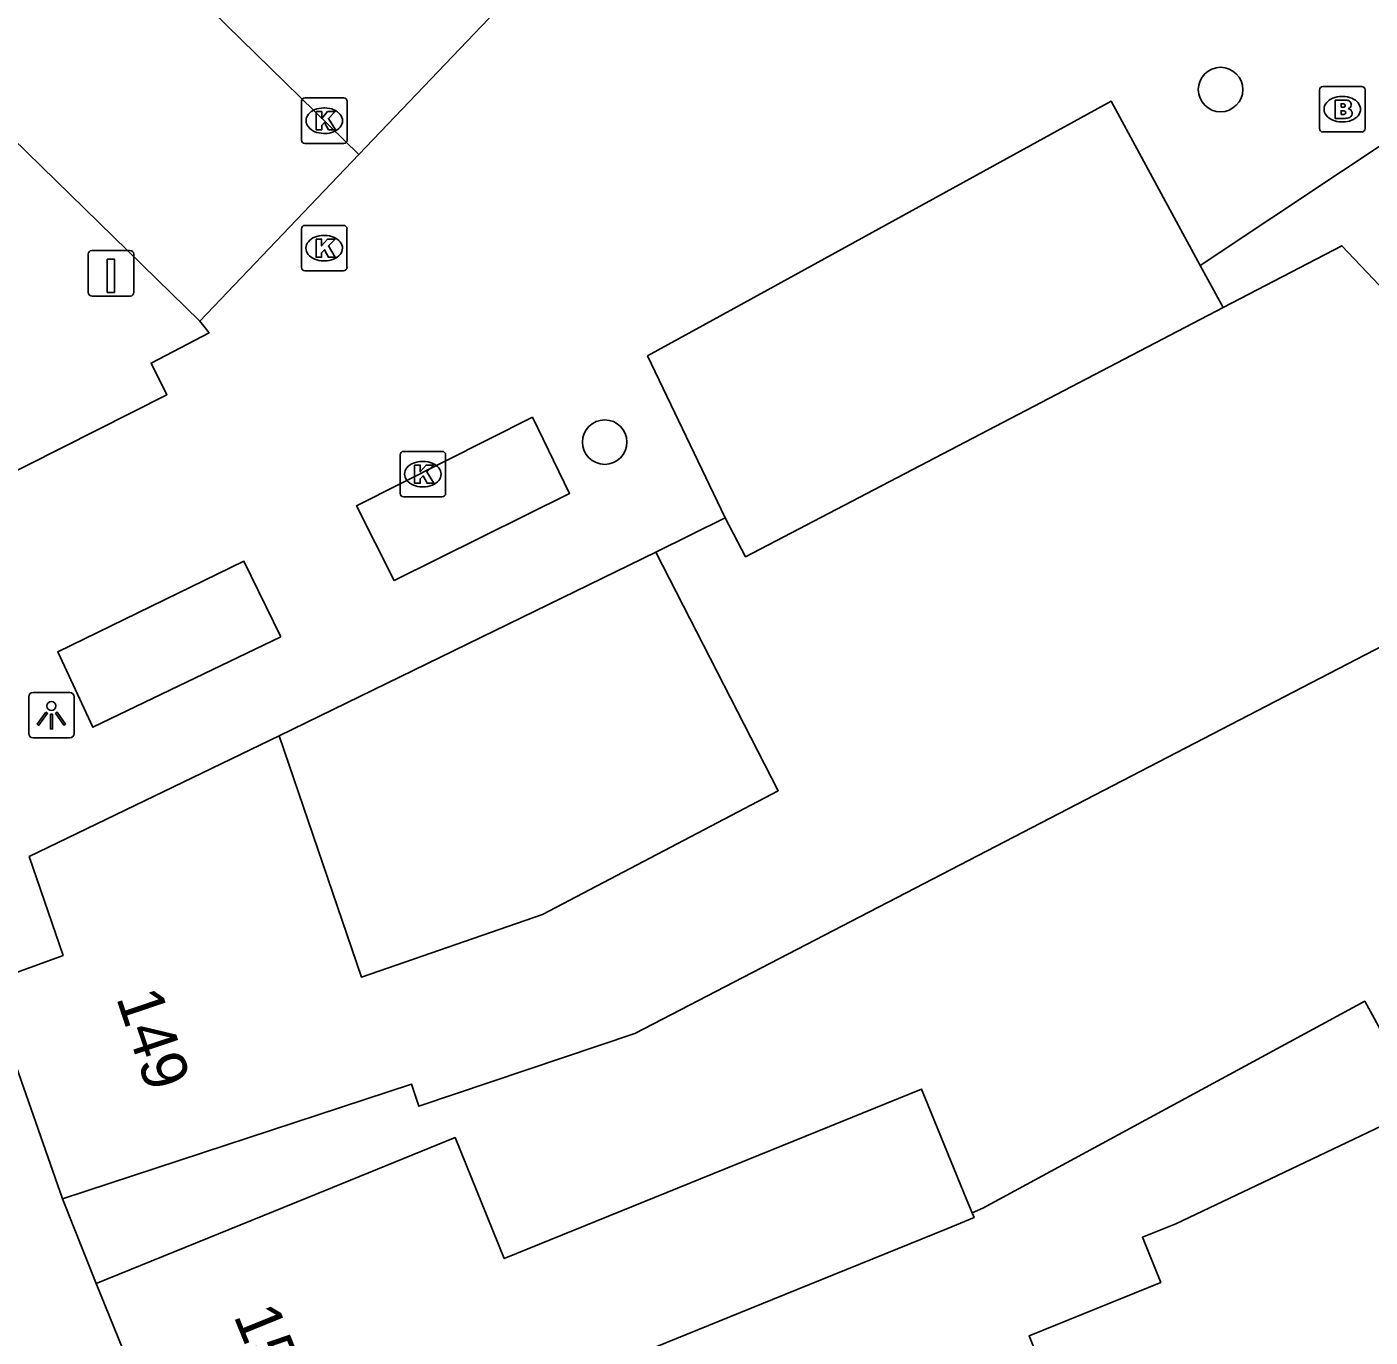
# Model space of a CAD drawing. Extents: x 161882 to 162509, y 381687 to 382379.
# Drawn here: x 162314.58 to 162344.08, y 381753.58 to 381782.37 of the extents above; entities that cross this region are included whole.
import ezdxf

# ---------------------------------------------------------------- set-up
doc = ezdxf.new("R2010")
doc.units = 0
for name, color, linetype in [('IMGEO_Boom', 7, 'Continuous'), ('IMGEO_Brandkraan', 7, 'Continuous'), ('IMGEO_Kolk', 7, 'Continuous'), ('IMGEO_Laadpaal', 7, 'Continuous'), ('IMGEO_Lichtpunt', 7, 'Continuous'), ('IMGEO_Muur', 7, 'Continuous'), ('IMGEO_Pand', 7, 'Continuous'), ('IMGEO_Pand_nummerreeks', 7, 'Continuous'), ('IMGEO_Parkeervlak_open', 7, 'Continuous'), ('IMGEO_Rijbaan_lokaal_open', 7, 'Continuous'), ('IMGEO_Voetpad_open', 7, 'Continuous')]:
    doc.layers.add(name, color=color, linetype=linetype)

msp = doc.modelspace()

# ---------------------------------------------------------------- linework, layer by layer
at = {"layer": 'IMGEO_Boom'}
for centre in [(162340.794, 381780.996), (162327.268, 381773.248)]:
    msp.add_circle(centre, 0.489, dxfattribs=at)
at = {"layer": 'IMGEO_Brandkraan'}
for p, q in [((162342.967, 381780.137), (162342.967, 381780.989)), ((162343.042, 381781.063), (162343.894, 381781.063)), ((162343.968, 381780.989), (162343.968, 381780.137)), ((162343.455, 381780.843), (162343.48, 381780.843)), ((162343.478, 381780.283), (162343.453, 381780.283)), ((162343.894, 381780.063), (162343.042, 381780.063))]:
    msp.add_line(p, q, dxfattribs=at)
for points in [[(162342.967, 381780.137), (162342.967, 381780.989)], [(162343.042, 381781.063), (162343.894, 381781.063)], [(162343.968, 381780.989), (162343.968, 381780.137)], [(162343.315, 381780.763), (162343.315, 381780.363), (162343.528, 381780.363)], [(162343.546, 381780.763), (162343.315, 381780.763)], [(162343.494, 381780.682), (162343.44, 381780.682), (162343.44, 381780.606)], [(162343.44, 381780.606), (162343.493, 381780.606)], [(162343.502, 381780.53), (162343.44, 381780.53), (162343.44, 381780.449)], [(162343.44, 381780.449), (162343.502, 381780.449)], [(162343.894, 381780.063), (162343.042, 381780.063)]]:
    msp.add_lwpolyline(points, dxfattribs=at)
for centre, radius, start, end in [((162343.044, 381780.987), 0.0765, 91.552, 178.448), ((162343.044, 381780.987), 0.0765, 91.552, 178.448), ((162343.892, 381780.987), 0.0765, 1.552, 88.448), ((162343.892, 381780.987), 0.0765, 1.552, 88.448), ((162343.495, 381780.644), 0.0379, 267.8285, 90.9355), ((162343.55, 381780.618), 0.145, 59.4692, 91.5367), ((162343.575, 381780.665), 0.0922, 285.5137, 58.1501), ((162343.503, 381780.489), 0.0404, 269.8759, 90.5077), ((162343.534, 381780.614), 0.251, 268.6676, 293.5347), ((162343.58, 381780.473), 0.105, 301.3115, 78.989), ((162343.044, 381780.139), 0.0765, 181.552, 268.448), ((162343.044, 381780.139), 0.0765, 181.552, 268.448), ((162343.892, 381780.139), 0.0765, 271.552, 358.448), ((162343.892, 381780.139), 0.0765, 271.552, 358.448)]:
    msp.add_arc(centre, radius, start, end, dxfattribs=at)
for centre, major_axis, ratio, start_param, end_param in [((162343.454, 381780.563), (-0.387, 0.002), 0.722429, 4.712389, 7.853982), ((162343.479, 381780.563), (-0.39, 0.002), 0.717154, 1.570796, 4.712389)]:
    msp.add_ellipse(centre, major_axis=major_axis, ratio=ratio, start_param=start_param, end_param=end_param, dxfattribs=at)
at = {"layer": 'IMGEO_Kolk'}
for p, q in [((162320.609, 381779.885), (162320.609, 381780.737)), ((162320.684, 381780.811), (162321.536, 381780.811)), ((162321.61, 381780.737), (162321.61, 381779.885)), ((162321.097, 381780.591), (162321.122, 381780.591)), ((162321.536, 381779.811), (162320.684, 381779.811)), ((162321.12, 381780.031), (162321.095, 381780.031)), ((162320.682, 381778.011), (162321.534, 381778.011)), ((162320.607, 381777.085), (162320.607, 381777.937)), ((162321.095, 381777.791), (162321.12, 381777.791)), ((162321.608, 381777.937), (162321.608, 381777.085)), ((162321.118, 381777.231), (162321.093, 381777.231)), ((162321.534, 381777.011), (162320.682, 381777.011)), ((162322.848, 381773.045), (162323.7, 381773.045)), ((162322.773, 381772.119), (162322.773, 381772.971)), ((162323.261, 381772.825), (162323.286, 381772.825)), ((162323.774, 381772.971), (162323.774, 381772.119)), ((162323.284, 381772.265), (162323.259, 381772.265)), ((162323.7, 381772.045), (162322.848, 381772.045))]:
    msp.add_line(p, q, dxfattribs=at)
for points in [[(162320.609, 381779.885), (162320.609, 381780.737)], [(162320.684, 381780.811), (162321.536, 381780.811)], [(162321.61, 381780.737), (162321.61, 381779.885)], [(162320.93, 381780.511), (162321.053, 381780.511), (162321.053, 381780.36), (162321.183, 381780.511), (162321.347, 381780.511), (162321.201, 381780.36), (162321.354, 381780.111), (162321.202, 381780.111), (162321.117, 381780.275), (162321.053, 381780.208), (162321.053, 381780.111), (162320.93, 381780.111), (162320.93, 381780.511)], [(162321.536, 381779.811), (162320.684, 381779.811)], [(162320.682, 381778.011), (162321.534, 381778.011)], [(162320.607, 381777.085), (162320.607, 381777.937)], [(162321.608, 381777.937), (162321.608, 381777.085)], [(162320.928, 381777.711), (162321.051, 381777.711), (162321.051, 381777.56), (162321.181, 381777.711), (162321.345, 381777.711), (162321.199, 381777.56), (162321.352, 381777.311), (162321.2, 381777.311), (162321.115, 381777.475), (162321.051, 381777.408), (162321.051, 381777.311), (162320.928, 381777.311), (162320.928, 381777.711)], [(162321.534, 381777.011), (162320.682, 381777.011)], [(162322.848, 381773.045), (162323.7, 381773.045)], [(162322.773, 381772.119), (162322.773, 381772.971)], [(162323.094, 381772.745), (162323.217, 381772.745), (162323.217, 381772.594), (162323.347, 381772.745), (162323.511, 381772.745), (162323.365, 381772.594), (162323.518, 381772.345), (162323.366, 381772.345), (162323.281, 381772.509), (162323.217, 381772.442), (162323.217, 381772.345), (162323.094, 381772.345), (162323.094, 381772.745)], [(162323.774, 381772.971), (162323.774, 381772.119)], [(162323.7, 381772.045), (162322.848, 381772.045)]]:
    msp.add_lwpolyline(points, dxfattribs=at)
for centre, start, end in [((162320.686, 381780.735), 91.552, 178.448), ((162320.686, 381780.735), 91.552, 178.448), ((162321.534, 381780.735), 1.552, 88.448), ((162321.534, 381780.735), 1.552, 88.448), ((162320.686, 381779.887), 181.552, 268.448), ((162320.686, 381779.887), 181.552, 268.448), ((162321.534, 381779.887), 271.552, 358.448), ((162321.534, 381779.887), 271.552, 358.448), ((162320.684, 381777.935), 91.552, 178.448), ((162320.684, 381777.935), 91.552, 178.448), ((162321.532, 381777.935), 1.552, 88.448), ((162321.532, 381777.935), 1.552, 88.448), ((162320.684, 381777.087), 181.552, 268.448), ((162320.684, 381777.087), 181.552, 268.448), ((162321.532, 381777.087), 271.552, 358.448), ((162321.532, 381777.087), 271.552, 358.448), ((162322.85, 381772.969), 91.552, 178.448), ((162322.85, 381772.969), 91.552, 178.448), ((162323.698, 381772.969), 1.552, 88.448), ((162323.698, 381772.969), 1.552, 88.448), ((162322.85, 381772.121), 181.552, 268.448), ((162322.85, 381772.121), 181.552, 268.448), ((162323.698, 381772.121), 271.552, 358.448), ((162323.698, 381772.121), 271.552, 358.448)]:
    msp.add_arc(centre, 0.0765, start, end, dxfattribs=at)
for centre, major_axis, ratio, start_param, end_param in [((162321.096, 381780.311), (-0.387, 0.002), 0.722429, 4.712389, 7.853982), ((162321.121, 381780.311), (-0.39, 0.002), 0.717154, 1.570796, 4.712389), ((162321.094, 381777.511), (-0.387, 0.002), 0.722429, 4.712389, 7.853982), ((162321.119, 381777.511), (-0.39, 0.002), 0.717154, 1.570796, 4.712389), ((162323.26, 381772.545), (-0.387, 0.002), 0.722429, 4.712389, 7.853982), ((162323.285, 381772.545), (-0.39, 0.002), 0.717154, 1.570796, 4.712389)]:
    msp.add_ellipse(centre, major_axis=major_axis, ratio=ratio, start_param=start_param, end_param=end_param, dxfattribs=at)
at = {"layer": 'IMGEO_Laadpaal'}
for p, q in [((162316.842, 381777.459), (162316.001, 381777.459)), ((162316.842, 381777.459), (162316.001, 381777.459)), ((162315.926, 381777.375), (162315.926, 381776.534)), ((162315.926, 381777.375), (162315.926, 381776.534)), ((162316.926, 381776.543), (162316.926, 381777.384)), ((162316.926, 381776.543), (162316.926, 381777.384)), ((162316.01, 381776.459), (162316.851, 381776.459)), ((162316.01, 381776.459), (162316.851, 381776.459))]:
    msp.add_line(p, q, dxfattribs=at)
msp.add_lwpolyline([(162316.341, 381777.272), (162316.501, 381777.272), (162316.501, 381776.539), (162316.341, 381776.539), (162316.341, 381777.272)], dxfattribs=at)
for centre, start, end in [((162316.004, 381777.381), 92.4484, 184.2845), ((162316.004, 381777.381), 92.4484, 184.2845), ((162316.848, 381777.381), 2.4484, 94.2845), ((162316.848, 381777.381), 2.4484, 94.2845), ((162316.004, 381776.537), 182.4484, 274.2845), ((162316.004, 381776.537), 182.4484, 274.2845), ((162316.848, 381776.537), 272.4484, 4.2845), ((162316.848, 381776.537), 272.4484, 4.2845)]:
    msp.add_arc(centre, 0.0779, start, end, dxfattribs=at)
at = {"layer": 'IMGEO_Lichtpunt'}
for p, q in [((162315.52, 381767.749), (162314.712, 381767.749)), ((162315.52, 381767.749), (162314.712, 381767.749)), ((162314.618, 381767.654), (162314.618, 381766.847)), ((162314.618, 381767.654), (162314.618, 381766.847)), ((162315.614, 381766.847), (162315.614, 381767.654)), ((162315.614, 381766.847), (162315.614, 381767.654)), ((162314.712, 381766.753), (162315.52, 381766.753)), ((162314.712, 381766.753), (162315.52, 381766.753))]:
    msp.add_line(p, q, dxfattribs=at)
for points in [[(162314.992, 381767.318), (162315.031, 381767.29), (162314.843, 381767.028), (162314.805, 381767.055), (162314.992, 381767.318)], [(162315.094, 381767.27), (162315.141, 381767.27), (162315.141, 381766.948), (162315.094, 381766.948), (162315.094, 381767.27)], [(162315.204, 381767.29), (162315.242, 381767.317), (162315.429, 381767.055), (162315.39, 381767.027), (162315.204, 381767.29)]]:
    msp.add_lwpolyline(points, dxfattribs=at)
msp.add_circle((162315.117, 381767.452), 0.0994, dxfattribs=at)
for centre, start, end in [((162314.712, 381767.654), 90, 180), ((162314.712, 381767.654), 90, 180), ((162315.52, 381767.654), 0, 90), ((162315.52, 381767.654), 0, 90), ((162314.712, 381766.847), 180, 270), ((162314.712, 381766.847), 180, 270), ((162315.52, 381766.847), 270, 0), ((162315.52, 381766.847), 270, 360)]:
    msp.add_arc(centre, 0.0946, start, end, dxfattribs=at)
at = {"layer": 'IMGEO_Muur'}
msp.add_lwpolyline([(162320.12, 381766.798), (162328.391, 381770.833)], dxfattribs=at)
at = {"layer": 'IMGEO_Pand'}
for points in [[(162340.852, 381776.203), (162343.461, 381777.564), (162346.9, 381773.934), (162349.34, 381771.36), (162327.927, 381760.251), (162323.187, 381758.657), (162323.025, 381759.138), (162315.359, 381756.62)], [(162329.914, 381771.585), (162330.364, 381770.731), (162340.852, 381776.203)], [(162328.391, 381770.833), (162329.914, 381771.585)], [(162328.391, 381770.833), (162331.08, 381765.587), (162325.904, 381762.866), (162321.926, 381761.495), (162320.12, 381766.798)], [(162313.697, 381761.36), (162315.372, 381761.969), (162314.63, 381764.141), (162320.12, 381766.798)], [(162315.359, 381756.62), (162313.697, 381761.36)], [(162335.338, 381756.311), (162335.574, 381756.413), (162343.96, 381760.963), (162345.233, 381758.654), (162344.953, 381758.52), (162342.647, 381757.423), (162341.585, 381756.918), (162339.815, 381756.076), (162339.078, 381755.776), (162339.481, 381754.784), (162336.59, 381753.609), (162336.966, 381752.684), (162332.122, 381750.715), (162331.746, 381751.641), (162330.831, 381751.268), (162331.346, 381750), (162331.984, 381748.43), (162328.432, 381746.987), (162325.192, 381745.671), (162320.559, 381743.788)], [(162316.099, 381754.764), (162320.732, 381756.647), (162323.983, 381757.968), (162325.063, 381755.31), (162334.228, 381759.034), (162335.224, 381756.591), (162335.338, 381756.311)], [(162335.338, 381756.311), (162335.38, 381756.208), (162334.781, 381755.964), (162330.953, 381754.408), (162320.107, 381750), (162318.329, 381749.277)], [(162318.329, 381749.277), (162318.035, 381750), (162316.099, 381754.764)]]:
    msp.add_lwpolyline(points, dxfattribs=at)
at = {"layer": 'IMGEO_Parkeervlak_open'}
for points in [[(162303.797, 381790.155), (162318.379, 381775.91)], [(162340.347, 381777.133), (162340.852, 381776.203)]]:
    msp.add_lwpolyline(points, dxfattribs=at)
at = {"layer": 'IMGEO_Rijbaan_lokaal_open'}
for points in [[(162307.325, 381793.783), (162321.869, 381779.571)], [(162321.869, 381779.571), (162325.988, 381783.891)], [(162340.347, 381777.133), (162338.389, 381780.741), (162330.328, 381776.306), (162328.21, 381775.141), (162329.914, 381771.585)], [(162345.044, 381780.258), (162340.347, 381777.133)], [(162321.869, 381779.571), (162318.379, 381775.91)], [(162318.379, 381775.91), (162318.58, 381775.651), (162317.309, 381774.987), (162317.648, 381774.288), (162309.959, 381770.404)], [(162325.682, 381773.796), (162326.498, 381772.12), (162322.643, 381770.206), (162321.816, 381771.847), (162325.682, 381773.796)], [(162320.12, 381766.798), (162328.391, 381770.833)], [(162320.156, 381768.971), (162316.029, 381766.982), (162315.255, 381768.638), (162319.345, 381770.63), (162320.156, 381768.971)]]:
    msp.add_lwpolyline(points, dxfattribs=at)
at = {"layer": 'IMGEO_Voetpad_open'}
msp.add_lwpolyline([(162315.359, 381756.62), (162316.099, 381754.764)], dxfattribs=at)

# ---------------------------------------------------------------- texts
at = {"layer": 'IMGEO_Pand_nummerreeks'}
for s, rotation, p in [('149', 288.5601, (162316.532, 381761.045)), ('151', 292.116, (162319.107, 381754.056))]:
    msp.add_text(s, height=1, rotation=rotation, dxfattribs=at).set_placement(p)

doc.saveas('drawing.dxf')
